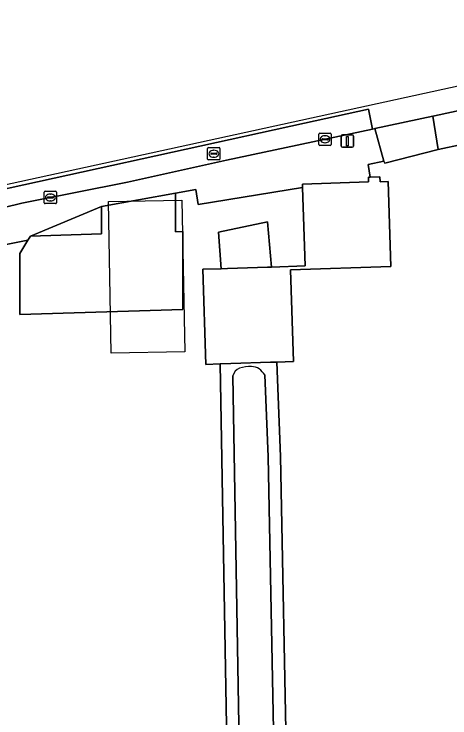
# Model space of a CAD drawing. Extents: x 161772 to 163126, y 383092 to 383917.
# Drawn here: x 161957.6 to 161992.9, y 383678.2 to 383735.2 of the extents above; entities that cross this region are included whole.
import ezdxf

# ---------------------------------------------------------------- set-up
doc = ezdxf.new("R2010")
doc.units = 0
for name, color, linetype in [('IMGEO_Erf', 7, 'Continuous'), ('IMGEO_Kolk', 7, 'Continuous'), ('IMGEO_Lichtmast', 7, 'Continuous'), ('IMGEO_Meer_plas_ven_vijver', 7, 'Continuous'), ('IMGEO_Muur', 7, 'Continuous'), ('IMGEO_Oever', 7, 'Continuous'), ('IMGEO_Pand', 7, 'Continuous'), ('IMGEO_Pand_vergunning_verleend', 7, 'Continuous'), ('IMGEO_Parkeervlak_open', 7, 'Continuous'), ('IMGEO_Rijbaan_lokaal_open', 7, 'Continuous'), ('IMGEO_Rioolput', 7, 'Continuous'), ('IMGEO_Voetpad_open', 7, 'Continuous'), ('IMGEO_Waterloop', 7, 'Continuous')]:
    doc.layers.add(name, color=color, linetype=linetype)

msp = doc.modelspace()

# ---------------------------------------------------------------- linework, layer by layer
at = {"layer": 'IMGEO_Erf'}
for points in [[(162041.396, 383734.683), (162000, 383725.952), (161991.898, 383724.243), (161987.578, 383723.129), (161987.509, 383723.299), (161986.229, 383723.031), (161986.384, 383721.999), (161987.189, 383722.025), (161987.202, 383721.623), (161987.856, 383721.645), (161988.079, 383714.758), (161979.94, 383714.494), (161980.18, 383707.076), (161978.844, 383707.033), (161979.131, 383699.377), (161979.655, 383673.111), (161979.782, 383634.174)], [(161974.241, 383706.883), (161973.087, 383706.846), (161972.838, 383714.539), (161974.345, 383714.588), (161974.115, 383717.542), (161978.072, 383718.37), (161978.402, 383714.72), (161981.126, 383714.808), (161980.92, 383721.172), (161972.459, 383719.78), (161972.28, 383721.001), (161970.646, 383720.706), (161970.644, 383717.582), (161971.223, 383717.599), (161971.219, 383711.273), (161958.022, 383710.879), (161958.025, 383715.826), (161958.68, 383716.896), (161952.452, 383715.665)], [(161962.04, 383631.69), (161970.407, 383630.116), (161970.75, 383631.808), (161974.399, 383631.16), (161974.379, 383631.052), (161974.723, 383630.989), (161975.575, 383630.833), (161975.565, 383631.408), (161974.241, 383706.883)]]:
    msp.add_lwpolyline(points, dxfattribs=at)
msp.add_lwpolyline([(161958.885, 383717.229), (161964.638, 383717.401), (161964.639, 383719.62)], close=True, dxfattribs=at)
at = {"layer": 'IMGEO_Kolk'}
for p, q in [((161982.241, 383724.637), (161982.241, 383725.489)), ((161982.316, 383725.563), (161983.168, 383725.563)), ((161983.242, 383725.489), (161983.242, 383724.637)), ((161982.5, 383725.057), (161982.5, 383725.069)), ((161982.938, 383725.02), (161982.54, 383725.02)), ((161982.543, 383725.106), (161982.941, 383725.106)), ((161982.729, 383725.343), (161982.754, 383725.343)), ((161982.984, 383725.069), (161982.984, 383725.057)), ((161983.168, 383724.563), (161982.316, 383724.563)), ((161982.752, 383724.783), (161982.727, 383724.783)), ((161960.078, 383720.852), (161960.93, 383720.852)), ((161960.003, 383719.926), (161960.003, 383720.778)), ((161960.262, 383720.346), (161960.262, 383720.358)), ((161960.7, 383720.309), (161960.302, 383720.309)), ((161960.305, 383720.395), (161960.703, 383720.395)), ((161960.491, 383720.632), (161960.516, 383720.632)), ((161960.746, 383720.358), (161960.746, 383720.346)), ((161961.004, 383720.778), (161961.004, 383719.926)), ((161960.93, 383719.852), (161960.078, 383719.852)), ((161960.514, 383720.072), (161960.489, 383720.072))]:
    msp.add_line(p, q, dxfattribs=at)
for points in [[(161982.241, 383724.637), (161982.241, 383725.489)], [(161982.316, 383725.563), (161983.168, 383725.563)], [(161983.242, 383725.489), (161983.242, 383724.637)], [(161983.168, 383724.563), (161982.316, 383724.563)], [(161960.078, 383720.852), (161960.93, 383720.852)], [(161960.003, 383719.926), (161960.003, 383720.778)], [(161961.004, 383720.778), (161961.004, 383719.926)], [(161960.93, 383719.852), (161960.078, 383719.852)]]:
    msp.add_lwpolyline(points, dxfattribs=at)
for centre, radius, start, end in [((161982.318, 383725.487), 0.0765, 91.552, 178.448), ((161982.318, 383725.487), 0.0765, 91.552, 178.448), ((161983.166, 383725.487), 0.0765, 1.552, 88.448), ((161983.166, 383725.487), 0.0765, 1.552, 88.448), ((161982.54, 383725.066), 0.0403, 85.8775, 175.7526), ((161982.537, 383725.056), 0.0366, 178.938, 274.7102), ((161982.941, 383725.063), 0.043, 264.8664, 352.4533), ((161982.945, 383725.068), 0.0386, 1.7309, 96.639), ((161982.318, 383724.639), 0.0765, 181.552, 268.448), ((161982.318, 383724.639), 0.0765, 181.552, 268.448), ((161983.166, 383724.639), 0.0765, 271.552, 358.448), ((161983.166, 383724.639), 0.0765, 271.552, 358.448), ((161960.08, 383720.776), 0.0765, 91.552, 178.448), ((161960.08, 383720.776), 0.0765, 91.552, 178.448), ((161960.928, 383720.776), 0.0765, 1.552, 88.448), ((161960.928, 383720.776), 0.0765, 1.552, 88.448), ((161960.302, 383720.355), 0.0403, 85.8775, 175.7526), ((161960.299, 383720.345), 0.0366, 178.938, 274.7102), ((161960.703, 383720.352), 0.043, 264.8664, 352.4533), ((161960.707, 383720.357), 0.0386, 1.7309, 96.639), ((161960.08, 383719.928), 0.0765, 181.552, 268.448), ((161960.08, 383719.928), 0.0765, 181.552, 268.448), ((161960.928, 383719.928), 0.0765, 271.552, 358.448), ((161960.928, 383719.928), 0.0765, 271.552, 358.448)]:
    msp.add_arc(centre, radius, start, end, dxfattribs=at)
for centre, major_axis, ratio, start_param, end_param in [((161982.728, 383725.063), (-0.387, 0.002), 0.722429, 4.712389, 7.853982), ((161982.753, 383725.063), (-0.39, 0.002), 0.717154, 1.570796, 4.712389), ((161960.49, 383720.352), (-0.387, 0.002), 0.722429, 4.712389, 7.853982), ((161960.515, 383720.352), (-0.39, 0.002), 0.717154, 1.570796, 4.712389)]:
    msp.add_ellipse(centre, major_axis=major_axis, ratio=ratio, start_param=start_param, end_param=end_param, dxfattribs=at)
at = {"layer": 'IMGEO_Lichtmast'}
for p, q in [((161984.15, 383725.416), (161984.94, 383725.416)), ((161984.94, 383725.416), (161984.15, 383725.416)), ((161984.05, 383724.516), (161984.05, 383725.316)), ((161984.05, 383725.316), (161984.05, 383724.516)), ((161985.04, 383725.316), (161985.04, 383724.516)), ((161985.04, 383724.516), (161985.04, 383725.316)), ((161984.94, 383724.416), (161984.15, 383724.416)), ((161984.15, 383724.416), (161984.94, 383724.416))]:
    msp.add_line(p, q, dxfattribs=at)
msp.add_lwpolyline([(161984.47, 383725.291), (161984.62, 383725.291), (161984.62, 383724.541), (161984.47, 383724.541), (161984.47, 383725.291)], dxfattribs=at)
for centre, start, end in [((161984.15, 383725.316), 90, 180), ((161984.15, 383725.316), 90, 180), ((161984.94, 383725.316), 0, 90), ((161984.94, 383725.316), 360, 90), ((161984.15, 383724.516), 180, 270), ((161984.15, 383724.516), 180, 270), ((161984.94, 383724.516), 270, 0), ((161984.94, 383724.516), 270, 0)]:
    msp.add_arc(centre, 0.1, start, end, dxfattribs=at)
at = {"layer": 'IMGEO_Meer_plas_ven_vijver'}
msp.add_lwpolyline([(161974.115, 383717.542), (161974.345, 383714.588), (161974.851, 383714.604), (161978.088, 383714.709), (161978.402, 383714.72), (161978.072, 383718.37)], close=True, dxfattribs=at)
at = {"layer": 'IMGEO_Muur'}
for points in [[(161970.646, 383720.706), (161972.28, 383721.001)], [(161958.68, 383716.896), (161952.452, 383715.665)]]:
    msp.add_lwpolyline(points, dxfattribs=at)
at = {"layer": 'IMGEO_Oever'}
for points in [[(161977.875, 383705.994), (161978.125, 383699.348), (161978.648, 383673.099), (161978.778, 383633.217), (161982.688, 383633.017), (161989.585, 383633.338), (161990.026, 383633.364), (161995.222, 383634.319), (161995.699, 383634.327), (162000.019, 383634.533), (162032.406, 383636.08), (162033.023, 383636.028), (162037.662, 383634.755), (162037.854, 383634.702), (162037.964, 383634.71), (162050.985, 383635.624), (162081.979, 383637.312), (162076.673, 383713.22), (162075.968, 383720.946), (162062.408, 383719.768), (162060.997, 383725.905), (162059.9, 383731.347), (162059.975, 383731.695), (162060.018, 383731.868)], [(161979.782, 383634.174), (161979.655, 383673.111), (161979.131, 383699.377), (161978.844, 383707.033), (161978.323, 383707.016), (161975.121, 383706.912), (161974.241, 383706.883), (161975.565, 383631.408)], [(161976.558, 383632.225), (161975.265, 383705.909)]]:
    msp.add_lwpolyline(points, dxfattribs=at)
for centre, radius, start, end in [((161976.677, 383703.839), 2.823, 87.5311, 107.8332), ((161976.793, 383705.521), 1.138, 56.8668, 89.7005), ((161976.173, 383705.655), 0.943, 112.435, 164.344), ((161975.897, 383704.559), 2.444, 35.9627, 51.5995)]:
    msp.add_arc(centre, radius, start, end, dxfattribs=at)
at = {"layer": 'IMGEO_Pand'}
for points in [[(161978.402, 383714.72), (161978.088, 383714.709), (161974.851, 383714.604), (161974.345, 383714.588), (161972.838, 383714.539), (161973.087, 383706.846), (161974.241, 383706.883), (161975.121, 383706.912), (161978.323, 383707.016), (161978.844, 383707.033), (161980.18, 383707.076), (161979.94, 383714.494), (161988.079, 383714.758), (161987.856, 383721.645), (161987.202, 383721.623), (161987.189, 383722.025), (161986.384, 383721.999), (161986.253, 383721.995), (161986.266, 383721.609), (161980.911, 383721.436), (161980.92, 383721.172), (161981.126, 383714.808)], [(161958.885, 383717.229), (161958.68, 383716.896), (161958.025, 383715.826), (161958.022, 383710.879), (161971.219, 383711.273), (161971.223, 383717.599), (161970.644, 383717.582), (161970.646, 383720.706), (161964.639, 383719.62), (161964.638, 383717.401)]]:
    msp.add_lwpolyline(points, close=True, dxfattribs=at)
at = {"layer": 'IMGEO_Pand_vergunning_verleend'}
msp.add_lwpolyline([(161965.198, 383720.015), (161971.158, 383720.129), (161971.392, 383707.867), (161965.433, 383707.753)], close=True, dxfattribs=at)
at = {"layer": 'IMGEO_Parkeervlak_open'}
msp.add_lwpolyline([(161974.773, 383723.367), (161986.588, 383725.883), (161986.251, 383727.499), (161981.083, 383726.369), (161952.314, 383720.055), (161952.65, 383718.539), (161958.193, 383719.9), (161966.743, 383721.578)], close=True, dxfattribs=at)
at = {"layer": 'IMGEO_Rijbaan_lokaal_open'}
for points in [[(162225.642, 383783.195), (162050.779, 383741.885), (161951.206, 383720.121)], [(161952.314, 383720.055), (161981.083, 383726.369), (161986.251, 383727.499), (161986.588, 383725.883), (161986.774, 383725.923), (161991.47, 383726.923), (161991.612, 383726.953), (161993.976, 383727.485), (161993.656, 383729.104), (162005.965, 383731.729), (162050.659, 383741.324)]]:
    msp.add_lwpolyline(points, dxfattribs=at)
at = {"layer": 'IMGEO_Rioolput'}
for p, q in [((161973.235, 383723.465), (161973.235, 383724.317)), ((161973.31, 383724.391), (161974.162, 383724.391)), ((161974.236, 383724.317), (161974.236, 383723.465)), ((161973.494, 383723.885), (161973.494, 383723.897)), ((161973.932, 383723.848), (161973.534, 383723.848)), ((161973.537, 383723.934), (161973.935, 383723.934)), ((161973.723, 383724.171), (161973.748, 383724.171)), ((161973.978, 383723.897), (161973.978, 383723.885)), ((161974.162, 383723.391), (161973.31, 383723.391)), ((161973.746, 383723.611), (161973.721, 383723.611))]:
    msp.add_line(p, q, dxfattribs=at)
for points in [[(161973.235, 383723.465), (161973.235, 383724.317)], [(161973.31, 383724.391), (161974.162, 383724.391)], [(161974.236, 383724.317), (161974.236, 383723.465)], [(161974.162, 383723.391), (161973.31, 383723.391)]]:
    msp.add_lwpolyline(points, dxfattribs=at)
for centre, radius, start, end in [((161973.312, 383724.315), 0.0765, 91.552, 178.448), ((161973.312, 383724.315), 0.0765, 91.552, 178.448), ((161974.16, 383724.315), 0.0765, 1.552, 88.448), ((161974.16, 383724.315), 0.0765, 1.552, 88.448), ((161973.534, 383723.894), 0.0403, 85.8775, 175.7526), ((161973.531, 383723.884), 0.0366, 178.938, 274.7102), ((161973.935, 383723.891), 0.043, 264.8664, 352.4533), ((161973.939, 383723.896), 0.0386, 1.7309, 96.639), ((161973.312, 383723.467), 0.0765, 181.552, 268.448), ((161973.312, 383723.467), 0.0765, 181.552, 268.448), ((161974.16, 383723.467), 0.0765, 271.552, 358.448), ((161974.16, 383723.467), 0.0765, 271.552, 358.448)]:
    msp.add_arc(centre, radius, start, end, dxfattribs=at)
for centre, major_axis, ratio, start_param, end_param in [((161973.722, 383723.891), (-0.387, 0.002), 0.722429, 4.712389, 7.853982), ((161973.747, 383723.891), (-0.39, 0.002), 0.717154, 1.570796, 4.712389)]:
    msp.add_ellipse(centre, major_axis=major_axis, ratio=ratio, start_param=start_param, end_param=end_param, dxfattribs=at)
at = {"layer": 'IMGEO_Voetpad_open'}
msp.add_lwpolyline([(162040.706, 383737.586), (162000, 383728.842), (161993.976, 383727.485), (161991.612, 383726.953), (161991.47, 383726.923), (161991.898, 383724.243), (162000, 383725.952), (162041.396, 383734.683)], dxfattribs=at)
for points in [[(161986.774, 383725.923), (161987.509, 383723.299), (161987.578, 383723.129), (161991.898, 383724.243), (161991.47, 383726.923)], [(161964.639, 383719.62), (161970.646, 383720.706), (161972.28, 383721.001), (161972.459, 383719.78), (161980.92, 383721.172), (161980.911, 383721.436), (161986.266, 383721.609), (161986.253, 383721.995), (161986.384, 383721.999), (161986.229, 383723.031), (161987.509, 383723.299), (161986.774, 383725.923), (161986.588, 383725.883), (161974.773, 383723.367), (161966.743, 383721.578), (161958.193, 383719.9), (161952.65, 383718.539), (161951.692, 383718.304), (161952.452, 383715.665), (161958.68, 383716.896), (161958.885, 383717.229)]]:
    msp.add_lwpolyline(points, close=True, dxfattribs=at)
at = {"layer": 'IMGEO_Waterloop'}
for points in [[(162060.018, 383731.868), (162059.975, 383731.695), (162059.9, 383731.347), (162060.997, 383725.905), (162062.408, 383719.768), (162075.968, 383720.946), (162076.673, 383713.22), (162081.979, 383637.312), (162050.985, 383635.624), (162037.964, 383634.71), (162037.854, 383634.702), (162037.662, 383634.755), (162033.023, 383636.028), (162032.406, 383636.08), (162000.019, 383634.533), (161995.699, 383634.327), (161995.222, 383634.319), (161990.026, 383633.364), (161989.585, 383633.338), (161982.688, 383633.017), (161978.778, 383633.217), (161978.648, 383673.099), (161978.125, 383699.348), (161977.875, 383705.994)], [(161975.265, 383705.909), (161976.558, 383632.225)]]:
    msp.add_lwpolyline(points, dxfattribs=at)
for centre, radius, start, end in [((161976.677, 383703.839), 2.823, 87.5311, 107.8332), ((161976.793, 383705.521), 1.138, 56.8668, 89.7005), ((161976.173, 383705.655), 0.943, 112.435, 164.344), ((161975.897, 383704.559), 2.444, 35.9627, 51.5995)]:
    msp.add_arc(centre, radius, start, end, dxfattribs=at)

doc.saveas('drawing.dxf')
